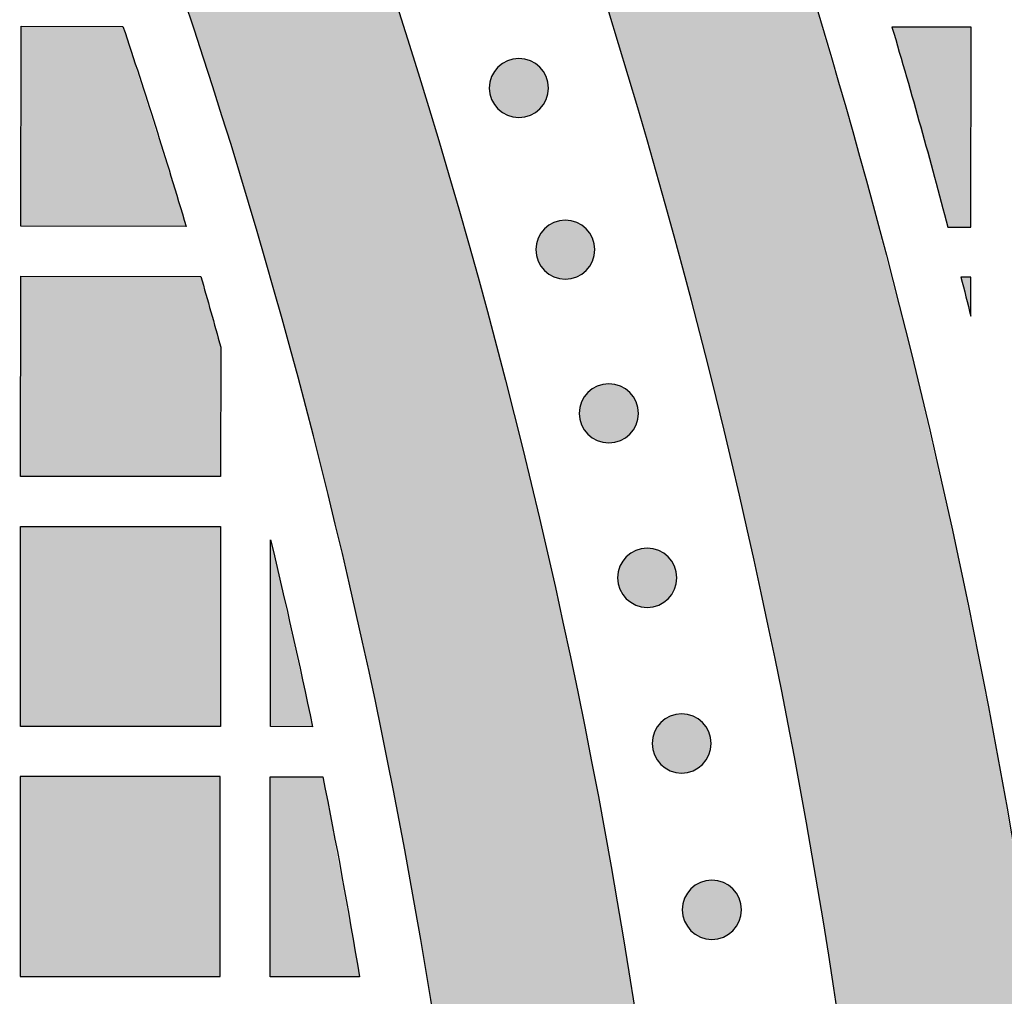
# Model space of a CAD drawing. Header units: millimetres. Extents: x -3873 to -97, y 912 to 4165.
# Tile 246 of 656: x -2982 to -2923, y 1518 to 1576. Entities that reach past the tile are written whole.
import ezdxf

# ---------------------------------------------------------------- set-up
doc = ezdxf.new("R2010")
doc.units = ezdxf.units.MM
doc.layers.add('pattern', color=7, linetype='Continuous', true_color=0x000000)

msp = doc.modelspace()

# ---------------------------------------------------------------- hatches: boundary and pattern name
at = {"layer": 'pattern'}
for points in [[(-2929.733, 1486.311), (-2930.369, 1494.187), (-2931.163, 1502.072), (-2932.116, 1509.962), (-2933.23, 1517.853), (-2934.503, 1525.738), (-2935.938, 1533.615), (-2937.533, 1541.476), (-2939.289, 1549.319), (-2941.205, 1557.137), (-2943.282, 1564.926), (-2945.518, 1572.682), (-2947.913, 1580.398), (-2950.465, 1588.071), (-2953.174, 1595.695), (-2956.038, 1603.265), (-2959.055, 1610.778), (-2962.224, 1618.228), (-2965.542, 1625.611), (-2969.008, 1632.922), (-2972.618, 1640.158), (-2976.371, 1647.312), (-2980.264, 1654.383), (-2984.294, 1661.364), (-2988.458, 1668.254), (-2992.753, 1675.047), (-2997.175, 1681.74), (-3001.721, 1688.329), (-3006.388, 1694.812), (-3011.171, 1701.185), (-3016.068, 1707.445), (-3021.073, 1713.59), (-3026.184, 1719.615), (-3024.083, 1718.848), (-3021.997, 1718.021), (-3019.931, 1717.135), (-3017.885, 1716.191), (-3015.864, 1715.189), (-3013.868, 1714.13), (-3011.901, 1713.016), (-3009.965, 1711.847), (-3008.062, 1710.625), (-3006.195, 1709.352), (-3004.364, 1708.028), (-3002.573, 1706.656), (-3000.824, 1705.237), (-2999.117, 1703.773), (-2997.455, 1702.266), (-2995.839, 1700.718), (-2988.776, 1690.728), (-2981.992, 1680.501), (-2975.499, 1670.047), (-2969.307, 1659.38), (-2963.428, 1648.512), (-2957.87, 1637.458), (-2952.642, 1626.231), (-2947.753, 1614.847), (-2943.207, 1603.321), (-2939.013, 1591.669), (-2935.174, 1579.907), (-2931.695, 1568.051), (-2928.579, 1556.117), (-2925.827, 1544.122), (-2923.441, 1532.084), (-2921.421, 1520.017), (-2921.508, 1517.846), (-2921.655, 1515.673), (-2921.859, 1513.5), (-2922.122, 1511.329), (-2922.444, 1509.163), (-2922.825, 1507.003), (-2923.264, 1504.854), (-2923.761, 1502.716), (-2924.315, 1500.592), (-2924.926, 1498.485), (-2925.592, 1496.397), (-2926.314, 1494.329), (-2927.091, 1492.285), (-2927.92, 1490.266), (-2928.801, 1488.274)], [(-2952.736, 1459.469), (-2952.832, 1466.653), (-2953.065, 1473.854), (-2953.438, 1481.068), (-2953.951, 1488.292), (-2954.605, 1495.52), (-2955.4, 1502.75), (-2956.337, 1509.976), (-2957.415, 1517.196), (-2958.636, 1524.404), (-2959.998, 1531.596), (-2961.503, 1538.769), (-2963.148, 1545.917), (-2964.934, 1553.038), (-2966.86, 1560.126), (-2968.926, 1567.179), (-2971.129, 1574.19), (-2973.469, 1581.158), (-2975.944, 1588.076), (-2978.553, 1594.943), (-2981.294, 1601.753), (-2984.166, 1608.504), (-2987.165, 1615.19), (-2990.291, 1621.809), (-2993.541, 1628.358), (-2996.913, 1634.832), (-3000.403, 1641.228), (-3004.01, 1647.544), (-3007.731, 1653.776), (-3011.563, 1659.921), (-3015.502, 1665.976), (-3019.547, 1671.939), (-3023.693, 1677.806), (-3024.703, 1679.721), (-3025.672, 1681.663), (-3026.597, 1683.629), (-3027.478, 1685.618), (-3028.313, 1687.629), (-3029.104, 1689.66), (-3029.847, 1691.711), (-3030.544, 1693.778), (-3031.193, 1695.86), (-3031.794, 1697.957), (-3032.346, 1700.065), (-3032.849, 1702.184), (-3033.303, 1704.312), (-3033.708, 1706.447), (-3034.063, 1708.587), (-3034.368, 1710.73), (-3028.966, 1704.304), (-3023.686, 1697.738), (-3018.532, 1691.035), (-3013.51, 1684.201), (-3008.625, 1677.237), (-3003.881, 1670.149), (-2999.283, 1662.94), (-2994.836, 1655.615), (-2990.543, 1648.179), (-2986.409, 1640.637), (-2982.437, 1632.993), (-2978.632, 1625.254), (-2974.996, 1617.424), (-2971.533, 1609.509), (-2968.246, 1601.514), (-2965.137, 1593.447), (-2962.208, 1585.312), (-2959.463, 1577.116), (-2956.902, 1568.865), (-2954.527, 1560.565), (-2952.339, 1552.222), (-2950.341, 1543.843), (-2948.531, 1535.435), (-2946.911, 1527.003), (-2945.481, 1518.554), (-2944.24, 1510.094), (-2943.188, 1501.63), (-2942.326, 1493.168), (-2941.65, 1484.713), (-2941.161, 1476.273), (-2940.857, 1467.852), (-2940.736, 1459.458)], [(-2975.967, 1576.089), (-2972.173, 1564.086), (-2982.091, 1564.095), (-2982.08, 1576.095)], [(-2929.825, 1576.046), (-2926.468, 1564.042), (-2925.092, 1564.041), (-2925.08, 1576.041)], [(-2953.463, 1573.648), (-2953.435, 1573.675), (-2953.406, 1573.703), (-2953.376, 1573.729), (-2953.345, 1573.755), (-2953.314, 1573.781), (-2953.281, 1573.806), (-2953.248, 1573.831), (-2953.214, 1573.855), (-2953.179, 1573.878), (-2953.143, 1573.901), (-2953.106, 1573.923), (-2953.069, 1573.944), (-2953.031, 1573.965), (-2952.992, 1573.984), (-2952.953, 1574.003), (-2952.913, 1574.021), (-2952.872, 1574.038), (-2952.831, 1574.054), (-2952.789, 1574.069), (-2952.746, 1574.083), (-2952.703, 1574.096), (-2952.66, 1574.108), (-2952.616, 1574.119), (-2952.572, 1574.129), (-2952.527, 1574.138), (-2952.482, 1574.145), (-2952.437, 1574.152), (-2952.391, 1574.157), (-2952.346, 1574.161), (-2952.3, 1574.164), (-2952.254, 1574.166), (-2952.208, 1574.166), (-2952.162, 1574.166), (-2952.116, 1574.164), (-2952.07, 1574.161), (-2952.025, 1574.157), (-2951.979, 1574.151), (-2951.934, 1574.145), (-2951.889, 1574.137), (-2951.844, 1574.128), (-2951.8, 1574.118), (-2951.756, 1574.107), (-2951.713, 1574.095), (-2951.67, 1574.082), (-2951.627, 1574.068), (-2951.585, 1574.053), (-2951.544, 1574.037), (-2951.503, 1574.02), (-2951.463, 1574.002), (-2951.424, 1573.983), (-2951.385, 1573.963), (-2951.347, 1573.943), (-2951.31, 1573.921), (-2951.273, 1573.899), (-2951.238, 1573.877), (-2951.203, 1573.853), (-2951.169, 1573.829), (-2951.136, 1573.804), (-2951.103, 1573.779), (-2951.072, 1573.753), (-2951.041, 1573.727), (-2951.011, 1573.7), (-2950.982, 1573.673), (-2950.954, 1573.646), (-2950.926, 1573.617), (-2950.899, 1573.588), (-2950.872, 1573.558), (-2950.846, 1573.528), (-2950.821, 1573.496), (-2950.795, 1573.464), (-2950.771, 1573.43), (-2950.747, 1573.396), (-2950.723, 1573.361), (-2950.701, 1573.325), (-2950.679, 1573.289), (-2950.657, 1573.252), (-2950.637, 1573.214), (-2950.617, 1573.175), (-2950.599, 1573.135), (-2950.581, 1573.095), (-2950.564, 1573.055), (-2950.548, 1573.013), (-2950.532, 1572.971), (-2950.518, 1572.929), (-2950.505, 1572.886), (-2950.493, 1572.842), (-2950.482, 1572.798), (-2950.473, 1572.754), (-2950.464, 1572.709), (-2950.456, 1572.664), (-2950.45, 1572.619), (-2950.445, 1572.574), (-2950.441, 1572.528), (-2950.438, 1572.482), (-2950.436, 1572.436), (-2950.435, 1572.39), (-2950.436, 1572.344), (-2950.438, 1572.299), (-2950.441, 1572.253), (-2950.445, 1572.207), (-2950.45, 1572.162), (-2950.457, 1572.116), (-2950.465, 1572.072), (-2950.473, 1572.027), (-2950.483, 1571.983), (-2950.494, 1571.939), (-2950.506, 1571.895), (-2950.519, 1571.852), (-2950.534, 1571.81), (-2950.549, 1571.768), (-2950.565, 1571.727), (-2950.582, 1571.686), (-2950.6, 1571.646), (-2950.619, 1571.606), (-2950.639, 1571.568), (-2950.659, 1571.53), (-2950.68, 1571.492), (-2950.702, 1571.456), (-2950.725, 1571.42), (-2950.749, 1571.385), (-2950.773, 1571.351), (-2950.797, 1571.318), (-2950.823, 1571.286), (-2950.848, 1571.254), (-2950.875, 1571.223), (-2950.901, 1571.193), (-2950.929, 1571.164), (-2950.956, 1571.136), (-2950.984, 1571.109), (-2951.013, 1571.082), (-2951.043, 1571.055), (-2951.074, 1571.029), (-2951.106, 1571.003), (-2951.138, 1570.978), (-2951.172, 1570.953), (-2951.206, 1570.929), (-2951.241, 1570.906), (-2951.276, 1570.883), (-2951.313, 1570.861), (-2951.35, 1570.84), (-2951.388, 1570.819), (-2951.427, 1570.8), (-2951.466, 1570.781), (-2951.506, 1570.763), (-2951.547, 1570.746), (-2951.589, 1570.73), (-2951.631, 1570.715), (-2951.673, 1570.701), (-2951.716, 1570.688), (-2951.76, 1570.676), (-2951.803, 1570.665), (-2951.848, 1570.655), (-2951.892, 1570.646), (-2951.937, 1570.639), (-2951.983, 1570.632), (-2952.028, 1570.627), (-2952.074, 1570.623), (-2952.12, 1570.62), (-2952.165, 1570.618), (-2952.211, 1570.618), (-2952.257, 1570.618), (-2952.303, 1570.62), (-2952.349, 1570.623), (-2952.395, 1570.627), (-2952.44, 1570.633), (-2952.485, 1570.639), (-2952.53, 1570.647), (-2952.575, 1570.656), (-2952.619, 1570.666), (-2952.663, 1570.677), (-2952.706, 1570.689), (-2952.749, 1570.702), (-2952.792, 1570.716), (-2952.834, 1570.731), (-2952.875, 1570.747), (-2952.916, 1570.764), (-2952.956, 1570.782), (-2952.995, 1570.801), (-2953.034, 1570.821), (-2953.072, 1570.842), (-2953.109, 1570.863), (-2953.146, 1570.885), (-2953.182, 1570.908), (-2953.216, 1570.931), (-2953.25, 1570.955), (-2953.284, 1570.98), (-2953.316, 1571.005), (-2953.348, 1571.031), (-2953.378, 1571.057), (-2953.408, 1571.084), (-2953.437, 1571.111), (-2953.465, 1571.139), (-2953.493, 1571.167), (-2953.52, 1571.196), (-2953.547, 1571.226), (-2953.573, 1571.257), (-2953.599, 1571.288), (-2953.624, 1571.321), (-2953.649, 1571.354), (-2953.673, 1571.388), (-2953.696, 1571.423), (-2953.719, 1571.459), (-2953.741, 1571.495), (-2953.762, 1571.533), (-2953.782, 1571.571), (-2953.802, 1571.609), (-2953.821, 1571.649), (-2953.839, 1571.689), (-2953.856, 1571.73), (-2953.872, 1571.771), (-2953.887, 1571.813), (-2953.901, 1571.855), (-2953.914, 1571.898), (-2953.926, 1571.942), (-2953.937, 1571.986), (-2953.947, 1572.03), (-2953.955, 1572.075), (-2953.963, 1572.12), (-2953.969, 1572.165), (-2953.975, 1572.211), (-2953.979, 1572.256), (-2953.982, 1572.302), (-2953.983, 1572.348), (-2953.984, 1572.394), (-2953.983, 1572.44), (-2953.981, 1572.486), (-2953.978, 1572.531), (-2953.974, 1572.577), (-2953.969, 1572.622), (-2953.962, 1572.668), (-2953.955, 1572.713), (-2953.946, 1572.757), (-2953.936, 1572.802), (-2953.925, 1572.846), (-2953.913, 1572.889), (-2953.9, 1572.932), (-2953.886, 1572.974), (-2953.871, 1573.016), (-2953.854, 1573.058), (-2953.837, 1573.098), (-2953.819, 1573.138), (-2953.8, 1573.178), (-2953.781, 1573.217), (-2953.76, 1573.255), (-2953.739, 1573.292), (-2953.717, 1573.328), (-2953.694, 1573.364), (-2953.671, 1573.399), (-2953.647, 1573.433), (-2953.622, 1573.466), (-2953.597, 1573.499), (-2953.571, 1573.53), (-2953.545, 1573.561), (-2953.518, 1573.591), (-2953.491, 1573.62)], [(-2950.677, 1563.951), (-2950.649, 1563.978), (-2950.62, 1564.006), (-2950.59, 1564.032), (-2950.559, 1564.058), (-2950.528, 1564.084), (-2950.495, 1564.109), (-2950.462, 1564.134), (-2950.428, 1564.158), (-2950.393, 1564.181), (-2950.357, 1564.204), (-2950.321, 1564.226), (-2950.283, 1564.247), (-2950.245, 1564.268), (-2950.207, 1564.287), (-2950.167, 1564.306), (-2950.127, 1564.324), (-2950.086, 1564.341), (-2950.045, 1564.357), (-2950.003, 1564.372), (-2949.96, 1564.386), (-2949.917, 1564.399), (-2949.874, 1564.411), (-2949.83, 1564.422), (-2949.786, 1564.432), (-2949.741, 1564.441), (-2949.696, 1564.448), (-2949.651, 1564.455), (-2949.605, 1564.46), (-2949.56, 1564.464), (-2949.514, 1564.467), (-2949.468, 1564.469), (-2949.422, 1564.469), (-2949.376, 1564.469), (-2949.33, 1564.467), (-2949.285, 1564.464), (-2949.239, 1564.46), (-2949.193, 1564.454), (-2949.148, 1564.448), (-2949.103, 1564.44), (-2949.059, 1564.431), (-2949.014, 1564.422), (-2948.97, 1564.411), (-2948.927, 1564.398), (-2948.884, 1564.385), (-2948.842, 1564.371), (-2948.8, 1564.356), (-2948.758, 1564.34), (-2948.718, 1564.323), (-2948.678, 1564.305), (-2948.638, 1564.286), (-2948.599, 1564.266), (-2948.561, 1564.246), (-2948.524, 1564.224), (-2948.488, 1564.202), (-2948.452, 1564.18), (-2948.417, 1564.156), (-2948.383, 1564.132), (-2948.35, 1564.107), (-2948.317, 1564.082), (-2948.286, 1564.056), (-2948.255, 1564.03), (-2948.225, 1564.003), (-2948.196, 1563.976), (-2948.168, 1563.949), (-2948.141, 1563.92), (-2948.113, 1563.891), (-2948.087, 1563.861), (-2948.06, 1563.831), (-2948.035, 1563.799), (-2948.01, 1563.767), (-2947.985, 1563.733), (-2947.961, 1563.699), (-2947.938, 1563.664), (-2947.915, 1563.628), (-2947.893, 1563.592), (-2947.872, 1563.555), (-2947.851, 1563.517), (-2947.832, 1563.478), (-2947.813, 1563.438), (-2947.795, 1563.398), (-2947.778, 1563.358), (-2947.762, 1563.316), (-2947.747, 1563.274), (-2947.733, 1563.232), (-2947.72, 1563.189), (-2947.708, 1563.145), (-2947.697, 1563.101), (-2947.687, 1563.057), (-2947.678, 1563.012), (-2947.671, 1562.967), (-2947.664, 1562.922), (-2947.659, 1562.877), (-2947.655, 1562.831), (-2947.652, 1562.785), (-2947.65, 1562.739), (-2947.65, 1562.693), (-2947.65, 1562.647), (-2947.652, 1562.602), (-2947.655, 1562.556), (-2947.659, 1562.51), (-2947.665, 1562.465), (-2947.671, 1562.419), (-2947.679, 1562.375), (-2947.688, 1562.33), (-2947.697, 1562.286), (-2947.708, 1562.242), (-2947.721, 1562.198), (-2947.734, 1562.155), (-2947.748, 1562.113), (-2947.763, 1562.071), (-2947.779, 1562.03), (-2947.796, 1561.989), (-2947.814, 1561.949), (-2947.833, 1561.909), (-2947.853, 1561.871), (-2947.873, 1561.833), (-2947.895, 1561.795), (-2947.917, 1561.759), (-2947.939, 1561.723), (-2947.963, 1561.688), (-2947.987, 1561.654), (-2948.012, 1561.621), (-2948.037, 1561.589), (-2948.063, 1561.557), (-2948.089, 1561.526), (-2948.116, 1561.496), (-2948.143, 1561.467), (-2948.17, 1561.439), (-2948.199, 1561.412), (-2948.228, 1561.385), (-2948.258, 1561.358), (-2948.288, 1561.332), (-2948.32, 1561.306), (-2948.352, 1561.281), (-2948.386, 1561.256), (-2948.42, 1561.232), (-2948.455, 1561.209), (-2948.491, 1561.186), (-2948.527, 1561.164), (-2948.564, 1561.143), (-2948.602, 1561.122), (-2948.641, 1561.103), (-2948.681, 1561.084), (-2948.721, 1561.066), (-2948.761, 1561.049), (-2948.803, 1561.033), (-2948.845, 1561.018), (-2948.887, 1561.004), (-2948.93, 1560.991), (-2948.974, 1560.979), (-2949.018, 1560.968), (-2949.062, 1560.958), (-2949.107, 1560.949), (-2949.152, 1560.942), (-2949.197, 1560.935), (-2949.242, 1560.93), (-2949.288, 1560.926), (-2949.334, 1560.923), (-2949.38, 1560.921), (-2949.426, 1560.921), (-2949.471, 1560.921), (-2949.517, 1560.923), (-2949.563, 1560.926), (-2949.609, 1560.93), (-2949.654, 1560.936), (-2949.699, 1560.942), (-2949.744, 1560.95), (-2949.789, 1560.959), (-2949.833, 1560.969), (-2949.877, 1560.98), (-2949.921, 1560.992), (-2949.964, 1561.005), (-2950.006, 1561.019), (-2950.048, 1561.034), (-2950.089, 1561.05), (-2950.13, 1561.067), (-2950.17, 1561.085), (-2950.21, 1561.104), (-2950.248, 1561.124), (-2950.286, 1561.145), (-2950.324, 1561.166), (-2950.36, 1561.188), (-2950.396, 1561.211), (-2950.431, 1561.234), (-2950.465, 1561.258), (-2950.498, 1561.283), (-2950.53, 1561.308), (-2950.562, 1561.334), (-2950.593, 1561.36), (-2950.623, 1561.387), (-2950.652, 1561.414), (-2950.68, 1561.442), (-2950.707, 1561.47), (-2950.734, 1561.499), (-2950.761, 1561.529), (-2950.787, 1561.56), (-2950.813, 1561.591), (-2950.838, 1561.624), (-2950.863, 1561.657), (-2950.887, 1561.691), (-2950.91, 1561.726), (-2950.933, 1561.762), (-2950.955, 1561.798), (-2950.976, 1561.836), (-2950.997, 1561.874), (-2951.016, 1561.912), (-2951.035, 1561.952), (-2951.053, 1561.992), (-2951.07, 1562.033), (-2951.086, 1562.074), (-2951.101, 1562.116), (-2951.115, 1562.159), (-2951.128, 1562.202), (-2951.14, 1562.245), (-2951.151, 1562.289), (-2951.161, 1562.333), (-2951.17, 1562.378), (-2951.177, 1562.423), (-2951.184, 1562.468), (-2951.189, 1562.514), (-2951.193, 1562.559), (-2951.196, 1562.605), (-2951.198, 1562.651), (-2951.198, 1562.697), (-2951.198, 1562.743), (-2951.196, 1562.789), (-2951.193, 1562.834), (-2951.188, 1562.88), (-2951.183, 1562.925), (-2951.177, 1562.971), (-2951.169, 1563.016), (-2951.16, 1563.06), (-2951.15, 1563.105), (-2951.139, 1563.149), (-2951.127, 1563.192), (-2951.114, 1563.235), (-2951.1, 1563.277), (-2951.085, 1563.319), (-2951.069, 1563.361), (-2951.052, 1563.401), (-2951.034, 1563.441), (-2951.015, 1563.481), (-2950.995, 1563.52), (-2950.974, 1563.558), (-2950.953, 1563.595), (-2950.931, 1563.631), (-2950.908, 1563.667), (-2950.885, 1563.702), (-2950.861, 1563.736), (-2950.836, 1563.769), (-2950.811, 1563.802), (-2950.785, 1563.833), (-2950.759, 1563.864), (-2950.732, 1563.894), (-2950.705, 1563.923)], [(-2970.098, 1556.847), (-2970.106, 1549.084), (-2982.106, 1549.095), (-2982.094, 1561.095), (-2971.294, 1561.085)], [(-2925.097, 1558.698), (-2925.094, 1561.041), (-2925.689, 1561.041)], [(-2948.067, 1554.132), (-2948.039, 1554.159), (-2948.01, 1554.187), (-2947.98, 1554.213), (-2947.95, 1554.24), (-2947.918, 1554.265), (-2947.885, 1554.29), (-2947.852, 1554.315), (-2947.818, 1554.339), (-2947.783, 1554.362), (-2947.747, 1554.385), (-2947.711, 1554.407), (-2947.673, 1554.428), (-2947.635, 1554.449), (-2947.597, 1554.468), (-2947.557, 1554.487), (-2947.517, 1554.505), (-2947.476, 1554.522), (-2947.435, 1554.538), (-2947.393, 1554.553), (-2947.351, 1554.567), (-2947.308, 1554.58), (-2947.264, 1554.592), (-2947.22, 1554.603), (-2947.176, 1554.613), (-2947.131, 1554.622), (-2947.086, 1554.629), (-2947.041, 1554.636), (-2946.996, 1554.641), (-2946.95, 1554.645), (-2946.904, 1554.648), (-2946.858, 1554.65), (-2946.812, 1554.65), (-2946.766, 1554.65), (-2946.721, 1554.648), (-2946.675, 1554.645), (-2946.629, 1554.641), (-2946.584, 1554.635), (-2946.538, 1554.629), (-2946.493, 1554.621), (-2946.449, 1554.612), (-2946.404, 1554.603), (-2946.361, 1554.592), (-2946.317, 1554.579), (-2946.274, 1554.566), (-2946.232, 1554.552), (-2946.19, 1554.537), (-2946.148, 1554.521), (-2946.108, 1554.504), (-2946.068, 1554.486), (-2946.028, 1554.467), (-2945.99, 1554.447), (-2945.952, 1554.427), (-2945.914, 1554.405), (-2945.878, 1554.383), (-2945.842, 1554.361), (-2945.807, 1554.337), (-2945.773, 1554.313), (-2945.74, 1554.288), (-2945.707, 1554.263), (-2945.676, 1554.237), (-2945.645, 1554.211), (-2945.615, 1554.184), (-2945.586, 1554.157), (-2945.558, 1554.13), (-2945.531, 1554.101), (-2945.504, 1554.072), (-2945.477, 1554.042), (-2945.451, 1554.012), (-2945.425, 1553.98), (-2945.4, 1553.948), (-2945.375, 1553.914), (-2945.351, 1553.88), (-2945.328, 1553.845), (-2945.305, 1553.809), (-2945.283, 1553.773), (-2945.262, 1553.736), (-2945.241, 1553.698), (-2945.222, 1553.659), (-2945.203, 1553.619), (-2945.185, 1553.579), (-2945.168, 1553.539), (-2945.152, 1553.497), (-2945.137, 1553.455), (-2945.123, 1553.413), (-2945.11, 1553.37), (-2945.098, 1553.326), (-2945.087, 1553.282), (-2945.077, 1553.238), (-2945.068, 1553.193), (-2945.061, 1553.148), (-2945.054, 1553.103), (-2945.049, 1553.058), (-2945.045, 1553.012), (-2945.042, 1552.966), (-2945.04, 1552.92), (-2945.04, 1552.874), (-2945.04, 1552.829), (-2945.042, 1552.783), (-2945.045, 1552.737), (-2945.049, 1552.691), (-2945.055, 1552.646), (-2945.061, 1552.601), (-2945.069, 1552.556), (-2945.078, 1552.511), (-2945.088, 1552.467), (-2945.099, 1552.423), (-2945.111, 1552.379), (-2945.124, 1552.336), (-2945.138, 1552.294), (-2945.153, 1552.252), (-2945.169, 1552.211), (-2945.186, 1552.17), (-2945.204, 1552.13), (-2945.223, 1552.09), (-2945.243, 1552.052), (-2945.263, 1552.014), (-2945.285, 1551.976), (-2945.307, 1551.94), (-2945.33, 1551.904), (-2945.353, 1551.869), (-2945.377, 1551.835), (-2945.402, 1551.802), (-2945.427, 1551.77), (-2945.453, 1551.738), (-2945.479, 1551.707), (-2945.506, 1551.677), (-2945.533, 1551.648), (-2945.561, 1551.62), (-2945.589, 1551.593), (-2945.618, 1551.566), (-2945.648, 1551.539), (-2945.678, 1551.513), (-2945.71, 1551.487), (-2945.743, 1551.462), (-2945.776, 1551.437), (-2945.81, 1551.413), (-2945.845, 1551.39), (-2945.881, 1551.367), (-2945.917, 1551.345), (-2945.955, 1551.324), (-2945.993, 1551.303), (-2946.031, 1551.284), (-2946.071, 1551.265), (-2946.111, 1551.247), (-2946.152, 1551.23), (-2946.193, 1551.214), (-2946.235, 1551.199), (-2946.277, 1551.185), (-2946.32, 1551.172), (-2946.364, 1551.16), (-2946.408, 1551.149), (-2946.452, 1551.139), (-2946.497, 1551.13), (-2946.542, 1551.123), (-2946.587, 1551.116), (-2946.632, 1551.111), (-2946.678, 1551.107), (-2946.724, 1551.104), (-2946.77, 1551.102), (-2946.816, 1551.102), (-2946.862, 1551.103), (-2946.907, 1551.104), (-2946.953, 1551.107), (-2946.999, 1551.112), (-2947.044, 1551.117), (-2947.09, 1551.123), (-2947.135, 1551.131), (-2947.179, 1551.14), (-2947.224, 1551.15), (-2947.267, 1551.161), (-2947.311, 1551.173), (-2947.354, 1551.186), (-2947.396, 1551.2), (-2947.438, 1551.215), (-2947.48, 1551.231), (-2947.52, 1551.248), (-2947.56, 1551.266), (-2947.6, 1551.285), (-2947.638, 1551.305), (-2947.676, 1551.326), (-2947.714, 1551.347), (-2947.75, 1551.369), (-2947.786, 1551.392), (-2947.821, 1551.415), (-2947.855, 1551.439), (-2947.888, 1551.464), (-2947.921, 1551.489), (-2947.952, 1551.515), (-2947.983, 1551.541), (-2948.013, 1551.568), (-2948.042, 1551.595), (-2948.07, 1551.623), (-2948.097, 1551.651), (-2948.124, 1551.68), (-2948.151, 1551.71), (-2948.177, 1551.741), (-2948.203, 1551.772), (-2948.228, 1551.805), (-2948.253, 1551.838), (-2948.277, 1551.872), (-2948.3, 1551.907), (-2948.323, 1551.943), (-2948.345, 1551.979), (-2948.366, 1552.017), (-2948.387, 1552.055), (-2948.406, 1552.093), (-2948.425, 1552.133), (-2948.443, 1552.173), (-2948.46, 1552.214), (-2948.476, 1552.255), (-2948.491, 1552.297), (-2948.505, 1552.34), (-2948.518, 1552.383), (-2948.53, 1552.426), (-2948.541, 1552.47), (-2948.551, 1552.514), (-2948.56, 1552.559), (-2948.567, 1552.604), (-2948.574, 1552.649), (-2948.579, 1552.695), (-2948.583, 1552.74), (-2948.586, 1552.786), (-2948.588, 1552.832), (-2948.588, 1552.878), (-2948.588, 1552.924), (-2948.586, 1552.97), (-2948.583, 1553.015), (-2948.579, 1553.061), (-2948.573, 1553.107), (-2948.567, 1553.152), (-2948.559, 1553.197), (-2948.55, 1553.241), (-2948.54, 1553.286), (-2948.529, 1553.33), (-2948.517, 1553.373), (-2948.504, 1553.416), (-2948.49, 1553.458), (-2948.475, 1553.5), (-2948.459, 1553.542), (-2948.442, 1553.582), (-2948.424, 1553.623), (-2948.405, 1553.662), (-2948.385, 1553.701), (-2948.365, 1553.739), (-2948.343, 1553.776), (-2948.321, 1553.812), (-2948.298, 1553.848), (-2948.275, 1553.883), (-2948.251, 1553.917), (-2948.226, 1553.95), (-2948.201, 1553.983), (-2948.175, 1554.014), (-2948.149, 1554.045), (-2948.122, 1554.075), (-2948.095, 1554.104)], [(-2982.12, 1534.095), (-2982.109, 1546.095), (-2970.109, 1546.084), (-2970.12, 1534.084)], [(-2967.109, 1545.28), (-2964.588, 1534.079), (-2967.12, 1534.081)], [(-2945.764, 1544.266), (-2945.736, 1544.293), (-2945.707, 1544.32), (-2945.677, 1544.347), (-2945.646, 1544.373), (-2945.614, 1544.399), (-2945.582, 1544.424), (-2945.549, 1544.449), (-2945.514, 1544.473), (-2945.48, 1544.496), (-2945.444, 1544.519), (-2945.407, 1544.541), (-2945.37, 1544.562), (-2945.332, 1544.583), (-2945.293, 1544.602), (-2945.254, 1544.621), (-2945.214, 1544.639), (-2945.173, 1544.656), (-2945.132, 1544.672), (-2945.09, 1544.687), (-2945.047, 1544.701), (-2945.004, 1544.714), (-2944.961, 1544.726), (-2944.917, 1544.737), (-2944.872, 1544.747), (-2944.828, 1544.756), (-2944.783, 1544.763), (-2944.738, 1544.77), (-2944.692, 1544.775), (-2944.646, 1544.779), (-2944.601, 1544.782), (-2944.555, 1544.784), (-2944.509, 1544.784), (-2944.463, 1544.784), (-2944.417, 1544.782), (-2944.371, 1544.779), (-2944.326, 1544.775), (-2944.28, 1544.769), (-2944.235, 1544.763), (-2944.19, 1544.755), (-2944.145, 1544.746), (-2944.101, 1544.736), (-2944.057, 1544.725), (-2944.014, 1544.713), (-2943.971, 1544.7), (-2943.928, 1544.686), (-2943.886, 1544.671), (-2943.845, 1544.655), (-2943.804, 1544.638), (-2943.764, 1544.62), (-2943.725, 1544.601), (-2943.686, 1544.581), (-2943.648, 1544.561), (-2943.611, 1544.539), (-2943.574, 1544.517), (-2943.539, 1544.494), (-2943.504, 1544.471), (-2943.47, 1544.447), (-2943.436, 1544.422), (-2943.404, 1544.397), (-2943.372, 1544.371), (-2943.342, 1544.345), (-2943.312, 1544.318), (-2943.283, 1544.291), (-2943.255, 1544.263), (-2943.227, 1544.235), (-2943.2, 1544.206), (-2943.173, 1544.176), (-2943.147, 1544.145), (-2943.121, 1544.114), (-2943.096, 1544.081), (-2943.072, 1544.048), (-2943.048, 1544.014), (-2943.024, 1543.979), (-2943.002, 1543.943), (-2942.98, 1543.907), (-2942.958, 1543.869), (-2942.938, 1543.831), (-2942.918, 1543.793), (-2942.899, 1543.753), (-2942.881, 1543.713), (-2942.864, 1543.672), (-2942.848, 1543.631), (-2942.833, 1543.589), (-2942.819, 1543.547), (-2942.806, 1543.504), (-2942.794, 1543.46), (-2942.783, 1543.416), (-2942.774, 1543.372), (-2942.765, 1543.327), (-2942.757, 1543.282), (-2942.751, 1543.237), (-2942.746, 1543.192), (-2942.741, 1543.146), (-2942.739, 1543.1), (-2942.737, 1543.054), (-2942.736, 1543.008), (-2942.737, 1542.962), (-2942.739, 1542.916), (-2942.742, 1542.871), (-2942.746, 1542.825), (-2942.751, 1542.78), (-2942.758, 1542.734), (-2942.765, 1542.689), (-2942.774, 1542.645), (-2942.784, 1542.6), (-2942.795, 1542.557), (-2942.807, 1542.513), (-2942.82, 1542.47), (-2942.834, 1542.428), (-2942.85, 1542.386), (-2942.866, 1542.344), (-2942.883, 1542.304), (-2942.901, 1542.264), (-2942.92, 1542.224), (-2942.939, 1542.186), (-2942.96, 1542.148), (-2942.981, 1542.11), (-2943.003, 1542.074), (-2943.026, 1542.038), (-2943.05, 1542.003), (-2943.074, 1541.969), (-2943.098, 1541.936), (-2943.124, 1541.903), (-2943.149, 1541.872), (-2943.176, 1541.841), (-2943.202, 1541.811), (-2943.23, 1541.782), (-2943.257, 1541.754), (-2943.285, 1541.727), (-2943.314, 1541.7), (-2943.344, 1541.673), (-2943.375, 1541.647), (-2943.407, 1541.621), (-2943.439, 1541.596), (-2943.472, 1541.571), (-2943.507, 1541.547), (-2943.541, 1541.524), (-2943.577, 1541.501), (-2943.614, 1541.479), (-2943.651, 1541.458), (-2943.689, 1541.437), (-2943.728, 1541.418), (-2943.767, 1541.399), (-2943.807, 1541.381), (-2943.848, 1541.364), (-2943.889, 1541.348), (-2943.931, 1541.333), (-2943.974, 1541.319), (-2944.017, 1541.306), (-2944.06, 1541.294), (-2944.104, 1541.283), (-2944.149, 1541.273), (-2944.193, 1541.264), (-2944.238, 1541.257), (-2944.283, 1541.25), (-2944.329, 1541.245), (-2944.375, 1541.241), (-2944.42, 1541.238), (-2944.466, 1541.236), (-2944.512, 1541.236), (-2944.558, 1541.236), (-2944.604, 1541.238), (-2944.65, 1541.241), (-2944.695, 1541.245), (-2944.741, 1541.251), (-2944.786, 1541.257), (-2944.831, 1541.265), (-2944.876, 1541.274), (-2944.92, 1541.284), (-2944.964, 1541.295), (-2945.007, 1541.307), (-2945.05, 1541.32), (-2945.093, 1541.334), (-2945.135, 1541.349), (-2945.176, 1541.365), (-2945.217, 1541.382), (-2945.257, 1541.4), (-2945.296, 1541.419), (-2945.335, 1541.439), (-2945.373, 1541.459), (-2945.41, 1541.481), (-2945.447, 1541.503), (-2945.482, 1541.526), (-2945.517, 1541.549), (-2945.551, 1541.573), (-2945.585, 1541.598), (-2945.617, 1541.623), (-2945.649, 1541.649), (-2945.679, 1541.675), (-2945.709, 1541.702), (-2945.738, 1541.729), (-2945.766, 1541.757), (-2945.794, 1541.785), (-2945.821, 1541.814), (-2945.848, 1541.844), (-2945.874, 1541.874), (-2945.9, 1541.906), (-2945.925, 1541.939), (-2945.949, 1541.972), (-2945.973, 1542.006), (-2945.997, 1542.041), (-2946.02, 1542.077), (-2946.042, 1542.113), (-2946.063, 1542.15), (-2946.083, 1542.189), (-2946.103, 1542.227), (-2946.122, 1542.267), (-2946.14, 1542.307), (-2946.157, 1542.348), (-2946.173, 1542.389), (-2946.188, 1542.431), (-2946.202, 1542.473), (-2946.215, 1542.516), (-2946.227, 1542.56), (-2946.238, 1542.604), (-2946.248, 1542.648), (-2946.256, 1542.693), (-2946.264, 1542.738), (-2946.27, 1542.783), (-2946.275, 1542.828), (-2946.28, 1542.874), (-2946.283, 1542.92), (-2946.284, 1542.966), (-2946.285, 1543.012), (-2946.284, 1543.058), (-2946.282, 1543.103), (-2946.279, 1543.149), (-2946.275, 1543.195), (-2946.27, 1543.24), (-2946.263, 1543.286), (-2946.256, 1543.331), (-2946.247, 1543.375), (-2946.237, 1543.419), (-2946.226, 1543.463), (-2946.214, 1543.507), (-2946.201, 1543.55), (-2946.187, 1543.592), (-2946.171, 1543.634), (-2946.155, 1543.676), (-2946.138, 1543.716), (-2946.12, 1543.756), (-2946.101, 1543.796), (-2946.082, 1543.834), (-2946.061, 1543.872), (-2946.04, 1543.91), (-2946.018, 1543.946), (-2945.995, 1543.982), (-2945.972, 1544.017), (-2945.947, 1544.051), (-2945.923, 1544.084), (-2945.897, 1544.117), (-2945.872, 1544.148), (-2945.845, 1544.179), (-2945.819, 1544.209), (-2945.792, 1544.238)], [(-2943.697, 1534.331), (-2943.669, 1534.359), (-2943.64, 1534.386), (-2943.61, 1534.412), (-2943.58, 1534.439), (-2943.548, 1534.464), (-2943.515, 1534.49), (-2943.482, 1534.514), (-2943.448, 1534.538), (-2943.413, 1534.562), (-2943.377, 1534.584), (-2943.341, 1534.606), (-2943.304, 1534.628), (-2943.266, 1534.648), (-2943.227, 1534.668), (-2943.187, 1534.686), (-2943.147, 1534.704), (-2943.106, 1534.721), (-2943.065, 1534.737), (-2943.023, 1534.752), (-2942.981, 1534.766), (-2942.938, 1534.78), (-2942.894, 1534.792), (-2942.85, 1534.802), (-2942.806, 1534.812), (-2942.761, 1534.821), (-2942.716, 1534.829), (-2942.671, 1534.835), (-2942.626, 1534.84), (-2942.58, 1534.844), (-2942.534, 1534.847), (-2942.488, 1534.849), (-2942.442, 1534.85), (-2942.396, 1534.849), (-2942.351, 1534.847), (-2942.305, 1534.844), (-2942.259, 1534.84), (-2942.214, 1534.835), (-2942.168, 1534.828), (-2942.123, 1534.82), (-2942.079, 1534.812), (-2942.035, 1534.802), (-2941.991, 1534.791), (-2941.947, 1534.779), (-2941.904, 1534.765), (-2941.862, 1534.751), (-2941.82, 1534.736), (-2941.779, 1534.72), (-2941.738, 1534.703), (-2941.698, 1534.685), (-2941.658, 1534.666), (-2941.62, 1534.646), (-2941.582, 1534.626), (-2941.544, 1534.605), (-2941.508, 1534.582), (-2941.472, 1534.56), (-2941.437, 1534.536), (-2941.403, 1534.512), (-2941.37, 1534.488), (-2941.338, 1534.462), (-2941.306, 1534.436), (-2941.275, 1534.41), (-2941.245, 1534.383), (-2941.216, 1534.356), (-2941.188, 1534.329), (-2941.161, 1534.301), (-2941.134, 1534.271), (-2941.107, 1534.242), (-2941.081, 1534.211), (-2941.055, 1534.179), (-2941.03, 1534.147), (-2941.005, 1534.113), (-2940.981, 1534.079), (-2940.958, 1534.044), (-2940.935, 1534.009), (-2940.913, 1533.972), (-2940.892, 1533.935), (-2940.871, 1533.897), (-2940.852, 1533.858), (-2940.833, 1533.819), (-2940.815, 1533.778), (-2940.798, 1533.738), (-2940.782, 1533.696), (-2940.767, 1533.654), (-2940.753, 1533.612), (-2940.74, 1533.569), (-2940.728, 1533.525), (-2940.717, 1533.481), (-2940.707, 1533.437), (-2940.698, 1533.393), (-2940.691, 1533.348), (-2940.684, 1533.302), (-2940.679, 1533.257), (-2940.675, 1533.211), (-2940.672, 1533.165), (-2940.67, 1533.12), (-2940.67, 1533.074), (-2940.67, 1533.028), (-2940.672, 1532.982), (-2940.675, 1532.936), (-2940.679, 1532.89), (-2940.685, 1532.845), (-2940.691, 1532.8), (-2940.699, 1532.755), (-2940.708, 1532.71), (-2940.718, 1532.666), (-2940.729, 1532.622), (-2940.741, 1532.578), (-2940.754, 1532.535), (-2940.768, 1532.493), (-2940.783, 1532.451), (-2940.799, 1532.41), (-2940.816, 1532.369), (-2940.834, 1532.329), (-2940.853, 1532.29), (-2940.873, 1532.251), (-2940.893, 1532.213), (-2940.915, 1532.176), (-2940.937, 1532.139), (-2940.96, 1532.103), (-2940.983, 1532.069), (-2941.007, 1532.034), (-2941.032, 1532.001), (-2941.057, 1531.969), (-2941.083, 1531.937), (-2941.109, 1531.906), (-2941.136, 1531.877), (-2941.163, 1531.848), (-2941.191, 1531.819), (-2941.219, 1531.792), (-2941.248, 1531.765), (-2941.278, 1531.738), (-2941.309, 1531.712), (-2941.34, 1531.686), (-2941.373, 1531.661), (-2941.406, 1531.636), (-2941.44, 1531.612), (-2941.475, 1531.589), (-2941.511, 1531.566), (-2941.547, 1531.544), (-2941.585, 1531.523), (-2941.623, 1531.503), (-2941.661, 1531.483), (-2941.701, 1531.464), (-2941.741, 1531.446), (-2941.782, 1531.429), (-2941.823, 1531.413), (-2941.865, 1531.398), (-2941.907, 1531.384), (-2941.95, 1531.371), (-2941.994, 1531.359), (-2942.038, 1531.348), (-2942.082, 1531.338), (-2942.127, 1531.33), (-2942.172, 1531.322), (-2942.217, 1531.316), (-2942.263, 1531.31), (-2942.308, 1531.306), (-2942.354, 1531.303), (-2942.4, 1531.302), (-2942.446, 1531.301), (-2942.492, 1531.302), (-2942.538, 1531.303), (-2942.583, 1531.306), (-2942.629, 1531.311), (-2942.674, 1531.316), (-2942.72, 1531.323), (-2942.765, 1531.33), (-2942.809, 1531.339), (-2942.854, 1531.349), (-2942.897, 1531.36), (-2942.941, 1531.372), (-2942.984, 1531.385), (-2943.026, 1531.399), (-2943.068, 1531.414), (-2943.11, 1531.431), (-2943.15, 1531.448), (-2943.19, 1531.466), (-2943.23, 1531.484), (-2943.269, 1531.504), (-2943.307, 1531.525), (-2943.344, 1531.546), (-2943.38, 1531.568), (-2943.416, 1531.591), (-2943.451, 1531.614), (-2943.485, 1531.638), (-2943.518, 1531.663), (-2943.551, 1531.688), (-2943.582, 1531.714), (-2943.613, 1531.74), (-2943.643, 1531.767), (-2943.672, 1531.794), (-2943.7, 1531.822), (-2943.727, 1531.85), (-2943.755, 1531.879), (-2943.781, 1531.909), (-2943.807, 1531.94), (-2943.833, 1531.971), (-2943.858, 1532.004), (-2943.883, 1532.037), (-2943.907, 1532.071), (-2943.93, 1532.106), (-2943.953, 1532.142), (-2943.975, 1532.178), (-2943.996, 1532.216), (-2944.017, 1532.254), (-2944.036, 1532.293), (-2944.055, 1532.332), (-2944.073, 1532.372), (-2944.09, 1532.413), (-2944.106, 1532.454), (-2944.121, 1532.496), (-2944.135, 1532.539), (-2944.148, 1532.582), (-2944.16, 1532.625), (-2944.171, 1532.669), (-2944.181, 1532.713), (-2944.19, 1532.758), (-2944.197, 1532.803), (-2944.204, 1532.848), (-2944.209, 1532.894), (-2944.213, 1532.939), (-2944.216, 1532.985), (-2944.218, 1533.031), (-2944.218, 1533.077), (-2944.218, 1533.123), (-2944.216, 1533.169), (-2944.213, 1533.215), (-2944.209, 1533.26), (-2944.203, 1533.306), (-2944.197, 1533.351), (-2944.189, 1533.396), (-2944.18, 1533.441), (-2944.17, 1533.485), (-2944.159, 1533.529), (-2944.147, 1533.572), (-2944.134, 1533.615), (-2944.12, 1533.658), (-2944.105, 1533.699), (-2944.089, 1533.741), (-2944.072, 1533.782), (-2944.054, 1533.822), (-2944.035, 1533.861), (-2944.015, 1533.9), (-2943.995, 1533.938), (-2943.973, 1533.975), (-2943.951, 1534.011), (-2943.929, 1534.047), (-2943.905, 1534.082), (-2943.881, 1534.116), (-2943.856, 1534.149), (-2943.831, 1534.182), (-2943.805, 1534.213), (-2943.779, 1534.244), (-2943.752, 1534.274), (-2943.725, 1534.303)], [(-2970.134, 1519.084), (-2970.123, 1531.084), (-2982.123, 1531.095), (-2982.134, 1519.095)], [(-2963.974, 1531.078), (-2961.774, 1519.076), (-2967.134, 1519.081), (-2967.123, 1531.081)], [(-2941.886, 1524.351), (-2941.857, 1524.379), (-2941.828, 1524.406), (-2941.798, 1524.433), (-2941.768, 1524.459), (-2941.736, 1524.484), (-2941.704, 1524.51), (-2941.67, 1524.534), (-2941.636, 1524.558), (-2941.601, 1524.582), (-2941.565, 1524.604), (-2941.529, 1524.626), (-2941.492, 1524.648), (-2941.454, 1524.668), (-2941.415, 1524.688), (-2941.375, 1524.706), (-2941.335, 1524.724), (-2941.294, 1524.741), (-2941.253, 1524.757), (-2941.211, 1524.773), (-2941.169, 1524.787), (-2941.126, 1524.8), (-2941.082, 1524.812), (-2941.038, 1524.823), (-2940.994, 1524.832), (-2940.949, 1524.841), (-2940.904, 1524.849), (-2940.859, 1524.855), (-2940.814, 1524.86), (-2940.768, 1524.864), (-2940.722, 1524.867), (-2940.676, 1524.869), (-2940.63, 1524.87), (-2940.584, 1524.869), (-2940.539, 1524.867), (-2940.493, 1524.864), (-2940.447, 1524.86), (-2940.402, 1524.855), (-2940.356, 1524.848), (-2940.312, 1524.84), (-2940.267, 1524.832), (-2940.223, 1524.822), (-2940.179, 1524.811), (-2940.135, 1524.799), (-2940.092, 1524.786), (-2940.05, 1524.771), (-2940.008, 1524.756), (-2939.967, 1524.74), (-2939.926, 1524.723), (-2939.886, 1524.705), (-2939.846, 1524.686), (-2939.808, 1524.666), (-2939.77, 1524.646), (-2939.732, 1524.625), (-2939.696, 1524.603), (-2939.66, 1524.58), (-2939.625, 1524.556), (-2939.591, 1524.532), (-2939.558, 1524.508), (-2939.526, 1524.482), (-2939.494, 1524.457), (-2939.463, 1524.43), (-2939.433, 1524.404), (-2939.404, 1524.376), (-2939.376, 1524.349), (-2939.349, 1524.321), (-2939.322, 1524.292), (-2939.295, 1524.262), (-2939.269, 1524.231), (-2939.243, 1524.199), (-2939.218, 1524.167), (-2939.193, 1524.133), (-2939.169, 1524.099), (-2939.146, 1524.064), (-2939.123, 1524.029), (-2939.101, 1523.992), (-2939.08, 1523.955), (-2939.059, 1523.917), (-2939.04, 1523.878), (-2939.021, 1523.839), (-2939.003, 1523.799), (-2938.986, 1523.758), (-2938.97, 1523.716), (-2938.955, 1523.674), (-2938.941, 1523.632), (-2938.928, 1523.589), (-2938.916, 1523.546), (-2938.905, 1523.502), (-2938.895, 1523.457), (-2938.886, 1523.413), (-2938.879, 1523.368), (-2938.872, 1523.322), (-2938.867, 1523.277), (-2938.863, 1523.231), (-2938.86, 1523.185), (-2938.858, 1523.14), (-2938.858, 1523.094), (-2938.858, 1523.048), (-2938.86, 1523.002), (-2938.863, 1522.956), (-2938.867, 1522.91), (-2938.873, 1522.865), (-2938.879, 1522.82), (-2938.887, 1522.775), (-2938.896, 1522.73), (-2938.906, 1522.686), (-2938.917, 1522.642), (-2938.929, 1522.599), (-2938.942, 1522.556), (-2938.956, 1522.513), (-2938.971, 1522.471), (-2938.987, 1522.43), (-2939.004, 1522.389), (-2939.022, 1522.349), (-2939.041, 1522.31), (-2939.061, 1522.271), (-2939.081, 1522.233), (-2939.103, 1522.196), (-2939.125, 1522.159), (-2939.148, 1522.124), (-2939.171, 1522.089), (-2939.195, 1522.055), (-2939.22, 1522.021), (-2939.245, 1521.989), (-2939.271, 1521.957), (-2939.297, 1521.927), (-2939.324, 1521.897), (-2939.351, 1521.868), (-2939.379, 1521.84), (-2939.407, 1521.812), (-2939.436, 1521.785), (-2939.466, 1521.758), (-2939.497, 1521.732), (-2939.528, 1521.706), (-2939.561, 1521.681), (-2939.594, 1521.656), (-2939.628, 1521.632), (-2939.663, 1521.609), (-2939.699, 1521.586), (-2939.735, 1521.564), (-2939.773, 1521.543), (-2939.811, 1521.523), (-2939.849, 1521.503), (-2939.889, 1521.484), (-2939.929, 1521.466), (-2939.97, 1521.449), (-2940.011, 1521.433), (-2940.053, 1521.418), (-2940.095, 1521.404), (-2940.138, 1521.391), (-2940.182, 1521.379), (-2940.226, 1521.368), (-2940.27, 1521.358), (-2940.315, 1521.35), (-2940.36, 1521.342), (-2940.405, 1521.336), (-2940.451, 1521.33), (-2940.496, 1521.326), (-2940.542, 1521.323), (-2940.588, 1521.322), (-2940.634, 1521.321), (-2940.68, 1521.322), (-2940.726, 1521.324), (-2940.771, 1521.327), (-2940.817, 1521.331), (-2940.862, 1521.336), (-2940.908, 1521.343), (-2940.953, 1521.35), (-2940.997, 1521.359), (-2941.042, 1521.369), (-2941.085, 1521.38), (-2941.129, 1521.392), (-2941.172, 1521.405), (-2941.214, 1521.419), (-2941.256, 1521.435), (-2941.298, 1521.451), (-2941.338, 1521.468), (-2941.378, 1521.486), (-2941.418, 1521.505), (-2941.457, 1521.524), (-2941.495, 1521.545), (-2941.532, 1521.566), (-2941.568, 1521.588), (-2941.604, 1521.611), (-2941.639, 1521.634), (-2941.673, 1521.658), (-2941.706, 1521.683), (-2941.739, 1521.708), (-2941.77, 1521.734), (-2941.801, 1521.76), (-2941.831, 1521.787), (-2941.86, 1521.814), (-2941.888, 1521.842), (-2941.915, 1521.87), (-2941.943, 1521.899), (-2941.969, 1521.929), (-2941.995, 1521.96), (-2942.021, 1521.991), (-2942.046, 1522.024), (-2942.071, 1522.057), (-2942.095, 1522.091), (-2942.118, 1522.126), (-2942.141, 1522.162), (-2942.163, 1522.199), (-2942.184, 1522.236), (-2942.205, 1522.274), (-2942.224, 1522.313), (-2942.243, 1522.352), (-2942.261, 1522.392), (-2942.278, 1522.433), (-2942.294, 1522.474), (-2942.309, 1522.516), (-2942.323, 1522.559), (-2942.336, 1522.602), (-2942.348, 1522.645), (-2942.359, 1522.689), (-2942.369, 1522.733), (-2942.378, 1522.778), (-2942.385, 1522.823), (-2942.392, 1522.868), (-2942.397, 1522.914), (-2942.401, 1522.959), (-2942.404, 1523.005), (-2942.406, 1523.051), (-2942.406, 1523.097), (-2942.406, 1523.143), (-2942.404, 1523.189), (-2942.401, 1523.235), (-2942.397, 1523.28), (-2942.391, 1523.326), (-2942.385, 1523.371), (-2942.377, 1523.416), (-2942.368, 1523.461), (-2942.358, 1523.505), (-2942.347, 1523.549), (-2942.335, 1523.592), (-2942.322, 1523.635), (-2942.308, 1523.678), (-2942.293, 1523.72), (-2942.277, 1523.761), (-2942.26, 1523.802), (-2942.242, 1523.842), (-2942.223, 1523.881), (-2942.203, 1523.92), (-2942.183, 1523.958), (-2942.161, 1523.995), (-2942.139, 1524.032), (-2942.117, 1524.067), (-2942.093, 1524.102), (-2942.069, 1524.136), (-2942.044, 1524.169), (-2942.019, 1524.202), (-2941.993, 1524.233), (-2941.967, 1524.264), (-2941.94, 1524.294), (-2941.913, 1524.323)]]:
    msp.add_hatch(color=256, dxfattribs=at).paths.add_polyline_path(points, flags=0)

# ---------------------------------------------------------------- linework, layer by layer
for points in [[(-2972.173, 1564.086), (-2982.091, 1564.095), (-2982.08, 1576.095), (-2975.967, 1576.089)], [(-2926.468, 1564.042), (-2925.092, 1564.041), (-2925.08, 1576.041), (-2929.825, 1576.046)], [(-2970.098, 1556.847), (-2970.106, 1549.084), (-2982.106, 1549.095), (-2982.094, 1561.095), (-2971.294, 1561.085)], [(-2925.097, 1558.698), (-2925.094, 1561.041), (-2925.689, 1561.041)], [(-2964.588, 1534.079), (-2967.12, 1534.081), (-2967.109, 1545.28)], [(-2961.774, 1519.076), (-2967.134, 1519.081), (-2967.123, 1531.081), (-2963.974, 1531.078)]]:
    msp.add_lwpolyline(points, dxfattribs=at)
for points in [[(-2982.12, 1534.095), (-2982.109, 1546.095), (-2970.109, 1546.084), (-2970.12, 1534.084)], [(-2970.134, 1519.084), (-2970.123, 1531.084), (-2982.123, 1531.095), (-2982.134, 1519.095)]]:
    msp.add_lwpolyline(points, close=True, dxfattribs=at)
at = {"layer": 'pattern', "extrusion": (0, 0, -1)}
for centre in [(2952.21, 1572.392), (2949.424, 1562.695), (2946.814, 1552.876), (2944.511, 1543.01), (2942.444, 1533.075), (2940.632, 1523.095)]:
    msp.add_circle(centre, 1.774, dxfattribs=at)
at = {"layer": 'pattern'}
for radius, start, end in [(399.7, 4.05146, 40.87052), (375.7, 0.21317, 35.79373)]:
    msp.add_arc((-3328.433, 1458.071), radius, start, end, dxfattribs=at)
at = {"layer": 'pattern', "extrusion": (0, 0, -1)}
for centre, radius, start, end in [((3328.433, 1458.071), 387.7, 139.331, 179.79511), ((3328.433, 1458.071), 411.7, 143.88706, 171.3462), ((3328.433, 1458.071), 371.7, 161.48762, 163.42825), ((3328.433, 1458.071), 415.7, 163.51305, 165.23102), ((3328.433, 1458.071), 371.7, 163.9103, 164.58901), ((3328.433, 1458.071), 415.7, 165.65836, 165.99155), ((3328.433, 1458.071), 371.7, 166.4306, 168.20057), ((3328.433, 1458.071), 371.7, 168.67272, 170.55365), ((3002.863, 1522.223), 81.472, 181.5514, 206.15398)]:
    msp.add_arc(centre, radius, start, end, dxfattribs=at)

doc.saveas('drawing.dxf')
